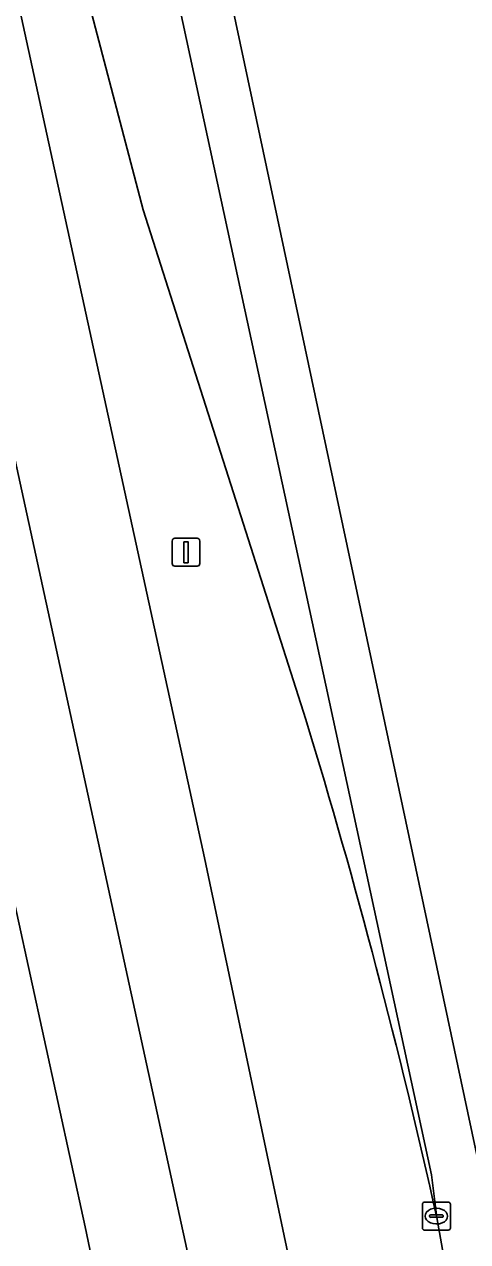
# Model space of a CAD drawing. Extents: x 162172 to 163187, y 382874 to 383685.
# Drawn here: x 163145.45 to 163161.31, y 383454.62 to 383498.17 of the extents above; entities that cross this region are included whole.
import ezdxf

# ---------------------------------------------------------------- set-up
doc = ezdxf.new("R2010")
doc.units = 0
for name, color, linetype in [('IMGEO_Berm_groen', 7, 'Continuous'), ('IMGEO_Kolk', 7, 'Continuous'), ('IMGEO_Lichtmast', 7, 'Continuous'), ('IMGEO_Rijbaan_regionaal_gesloten', 7, 'Continuous')]:
    doc.layers.add(name, color=color, linetype=linetype)

msp = doc.modelspace()

# ---------------------------------------------------------------- linework, layer by layer
at = {"layer": 'IMGEO_Berm_groen'}
for points in [[(163122.955, 383599.339), (163123.475, 383596.881), (163145.008, 383500), (163151.898, 383468.351), (163159.218, 383433.611), (163162.264, 383424.944)], [(163155.525, 383473.298), (163149.701, 383491.534), (163147.48, 383500), (163146.778, 383502.581), (163126.371, 383594.591)], [(163158.744, 383397.006), (163155.961, 383413.112), (163155.592, 383415.345), (163151.846, 383434.942), (163147.626, 383455.153), (163137.836, 383500), (163124.479, 383559.488)], [(163164.166, 383425.339), (163163.811, 383435.168), (163160.204, 383455.481)]]:
    msp.add_lwpolyline(points, dxfattribs=at)
msp.add_arc((162931.982, 383405.069), 233.724, 12.45594, 16.97293, dxfattribs=at)
at = {"layer": 'IMGEO_Kolk'}
for p, q in [((163159.691, 383455.109), (163159.691, 383455.961)), ((163159.766, 383456.035), (163160.618, 383456.035)), ((163160.179, 383455.815), (163160.204, 383455.815)), ((163160.692, 383455.961), (163160.692, 383455.109)), ((163159.95, 383455.529), (163159.95, 383455.541)), ((163160.388, 383455.492), (163159.99, 383455.492)), ((163159.993, 383455.578), (163160.391, 383455.578)), ((163160.434, 383455.541), (163160.434, 383455.529)), ((163160.618, 383455.035), (163159.766, 383455.035)), ((163160.202, 383455.255), (163160.177, 383455.255))]:
    msp.add_line(p, q, dxfattribs=at)
for points in [[(163159.691, 383455.109), (163159.691, 383455.961)], [(163159.766, 383456.035), (163160.618, 383456.035)], [(163160.692, 383455.961), (163160.692, 383455.109)], [(163160.618, 383455.035), (163159.766, 383455.035)]]:
    msp.add_lwpolyline(points, dxfattribs=at)
for centre, radius, start, end in [((163159.768, 383455.959), 0.0765, 91.552, 178.448), ((163159.768, 383455.959), 0.0765, 91.552, 178.448), ((163160.616, 383455.959), 0.0765, 1.552, 88.448), ((163160.616, 383455.959), 0.0765, 1.552, 88.448), ((163159.99, 383455.538), 0.0403, 85.8775, 175.7526), ((163159.987, 383455.528), 0.0366, 178.938, 274.7102), ((163160.391, 383455.535), 0.043, 264.8664, 352.4533), ((163160.395, 383455.54), 0.0386, 1.7309, 96.639), ((163159.768, 383455.111), 0.0765, 181.552, 268.448), ((163159.768, 383455.111), 0.0765, 181.552, 268.448), ((163160.616, 383455.111), 0.0765, 271.552, 358.448), ((163160.616, 383455.111), 0.0765, 271.552, 358.448)]:
    msp.add_arc(centre, radius, start, end, dxfattribs=at)
for centre, major_axis, ratio, start_param, end_param in [((163160.178, 383455.535), (-0.387, 0.002), 0.722429, 4.712389, 7.853982), ((163160.203, 383455.535), (-0.39, 0.002), 0.717154, 1.570796, 4.712389)]:
    msp.add_ellipse(centre, major_axis=major_axis, ratio=ratio, start_param=start_param, end_param=end_param, dxfattribs=at)
at = {"layer": 'IMGEO_Lichtmast'}
for p, q in [((163150.84, 383479.788), (163151.63, 383479.788)), ((163151.63, 383479.788), (163150.84, 383479.788)), ((163150.74, 383478.888), (163150.74, 383479.688)), ((163150.74, 383479.688), (163150.74, 383478.888)), ((163151.73, 383479.688), (163151.73, 383478.888)), ((163151.73, 383478.888), (163151.73, 383479.688)), ((163151.63, 383478.788), (163150.84, 383478.788)), ((163150.84, 383478.788), (163151.63, 383478.788))]:
    msp.add_line(p, q, dxfattribs=at)
msp.add_lwpolyline([(163151.16, 383479.663), (163151.31, 383479.663), (163151.31, 383478.913), (163151.16, 383478.913), (163151.16, 383479.663)], dxfattribs=at)
for centre, start, end in [((163150.84, 383479.688), 90, 180), ((163150.84, 383479.688), 90, 180), ((163151.63, 383479.688), 0, 90), ((163151.63, 383479.688), 360, 90), ((163150.84, 383478.888), 180, 270), ((163150.84, 383478.888), 180, 270), ((163151.63, 383478.888), 270, 0), ((163151.63, 383478.888), 270, 0)]:
    msp.add_arc(centre, 0.1, start, end, dxfattribs=at)
at = {"layer": 'IMGEO_Rijbaan_regionaal_gesloten'}
for points in [[(163123.475, 383596.881), (163122.955, 383599.339), (163118.759, 383603.243), (163118.747, 383603.254), (163119.314, 383600.72), (163127.1, 383564.262), (163141.356, 383499.978), (163144.681, 383484.603), (163152.68, 383447.832), (163156.544, 383428.142), (163160.049, 383410.249), (163165.082, 383379.772), (163168.404, 383346.811), (163172.136, 383299.035), (163172.296, 383297.079), (163175.391, 383297.043), (163174.508, 383308.812), (163173.255, 383325.512), (163172.523, 383333.207), (163171.925, 383341.259), (163171.643, 383352.068)], [(163163.603, 383360.299), (163163.853, 383358.066), (163163.869, 383357.802), (163164.792, 383348.429), (163165.716, 383336.641), (163167.287, 383316.585), (163167.834, 383308.61), (163168.518, 383297.121), (163172.296, 383297.079), (163172.136, 383299.035), (163168.404, 383346.811), (163165.082, 383379.772), (163160.049, 383410.249), (163156.544, 383428.142), (163152.68, 383447.832), (163144.681, 383484.603), (163141.356, 383499.978), (163127.1, 383564.262), (163119.314, 383600.72), (163118.747, 383603.254)], [(163129.891, 383594.832), (163125.628, 383598.235), (163126.371, 383594.591), (163146.778, 383502.581), (163147.48, 383500), (163149.701, 383491.534), (163155.525, 383473.298)], [(163167.112, 383388.952), (163166.887, 383390.464), (163164.948, 383402.576), (163162.037, 383418.97), (163159.218, 383433.611), (163151.898, 383468.351), (163145.008, 383500), (163123.475, 383596.881)], [(163160.204, 383455.481), (163160.015, 383457.008), (163145.417, 383524.671), (163129.891, 383594.832)], [(163185.581, 383296.635), (163185.267, 383312.873), (163184.603, 383317.203), (163175.25, 383378.176), (163171.191, 383403.178), (163164.567, 383443.985), (163153.755, 383494.754), (163152.119, 383502.432), (163147.642, 383523.455), (163136.295, 383575.927), (163132.69, 383592.598), (163129.891, 383594.832), (163145.417, 383524.671), (163160.015, 383457.008), (163160.204, 383455.481), (163163.811, 383435.168), (163167.555, 383415.107), (163171.269, 383392.283), (163175.617, 383362.41), (163177.819, 383347.728), (163178.501, 383343.182)], [(163121.579, 383572.811), (163124.479, 383559.488), (163137.836, 383500), (163147.626, 383455.153), (163151.846, 383434.942), (163155.592, 383415.345), (163155.961, 383413.112), (163158.744, 383397.006)]]:
    msp.add_lwpolyline(points, dxfattribs=at)
msp.add_arc((162931.982, 383405.069), 233.724, 12.45594, 16.97293, dxfattribs=at)

doc.saveas('drawing.dxf')
